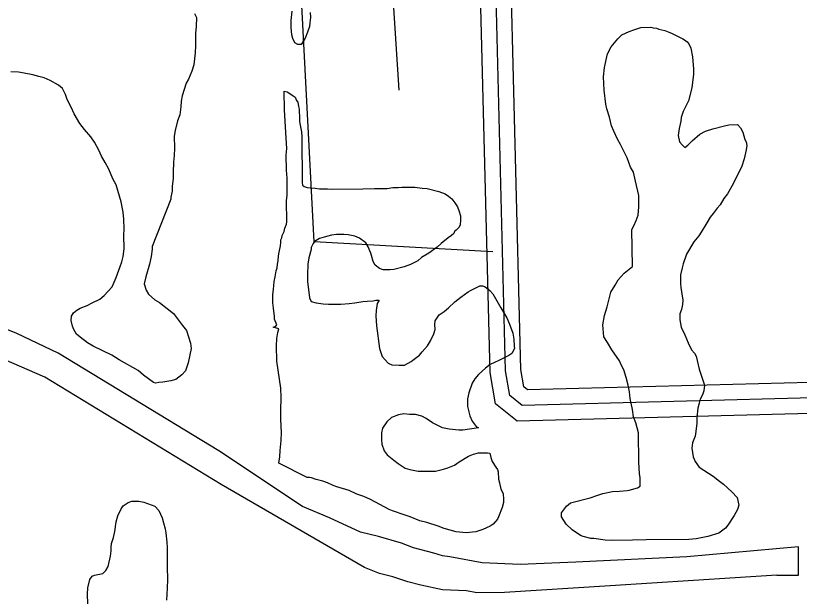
# Model space of a CAD drawing. Extents: x 3313442 to 3351311, y 721974 to 747360.
# Drawn here: x 3331726 to 3332487, y 736117 to 736681 of the extents above; entities that cross this region are included whole.
import ezdxf

# ---------------------------------------------------------------- set-up
doc = ezdxf.new("R2010")
doc.units = 0
for name, color, linetype in [('V-ROAD-CNTR', 7, 'Continuous'), ('V-SITE-OTLN', 7, 'Continuous'), ('V-SITE-VEGE', 7, 'Continuous'), ('V-TOPO-SHOR', 7, 'Continuous')]:
    doc.layers.add(name, color=color, linetype=linetype)

msp = doc.modelspace()

# ---------------------------------------------------------------- linework, layer by layer
at = {"layer": 'V-ROAD-CNTR'}
for points in [[(3332497.54, 736294.34), (3332212.87, 736286.98), (3332191.93, 736303.66), (3332186.57, 736334.18), (3332175.43, 736777.58), (3332180.39, 736802.29), (3332199.99, 736808.27), (3332486.49, 736828.55)], [(3332512.22, 736309.72), (3332217.94, 736302.12), (3332205.73, 736311.85), (3332201.54, 736335.67), (3332190.47, 736776.28), (3332193.33, 736790.56), (3332202.74, 736793.43), (3332501.78, 736814.59)], [(3332496.92, 736324.33), (3332223.02, 736317.26), (3332219.52, 736320.05), (3332216.51, 736337.17), (3332205.51, 736774.98), (3332206.28, 736778.82), (3332205.49, 736778.59), (3332487.11, 736798.52)]]:
    msp.add_lwpolyline(points, dxfattribs=at)
at = {"layer": 'V-SITE-OTLN'}
msp.add_line((3332098.55, 736608.51), (3332080.33, 736888.66), dxfattribs=at)
msp.add_lwpolyline([(3332189.28, 736451.44), (3332015.8, 736460.91), (3331986.66, 737020.04), (3332162.7, 737021.51)], dxfattribs=at)
at = {"layer": 'V-SITE-VEGE'}
for points in [[(3331899.85, 736682.75), (3331901.6, 736678.98), (3331901.32, 736670.36), (3331900.69, 736663.46), (3331900.79, 736651.75), (3331900.5, 736644.51), (3331899.21, 736633.13), (3331897.19, 736626.91), (3331893.81, 736618.95), (3331891.77, 736615.15), (3331887.74, 736602.71), (3331886.75, 736597.53), (3331886.45, 736592.02), (3331885.48, 736584.43), (3331883.11, 736578.55), (3331881.12, 736569.23), (3331880.13, 736563.71), (3331880.22, 736551.99), (3331879.94, 736544.75), (3331879.3, 736538.54), (3331879.03, 736528.55), (3331879.08, 736522.69), (3331878.11, 736515.1), (3331878.14, 736510.28), (3331876.81, 736504.41), (3331876.83, 736502.34), (3331858.59, 736456.36)], [(3332012.18, 736683.66), (3332012.22, 736678.83), (3332011.57, 736673.66), (3332011.25, 736670.21), (3332009.58, 736664.68), (3332007.21, 736658.81), (3332003.13, 736652.57), (3332000.02, 736652.89), (3331997.25, 736654.24), (3331995.15, 736658.71), (3331994.09, 736662.15), (3331993.69, 736669.38), (3331993.63, 736675.93), (3331994.59, 736685.24)], [(3332325.02, 736437.11), (3332324.14, 736472.97), (3332326.18, 736476.54), (3332328.51, 736481.9), (3332330.25, 736486.95), (3332331.07, 736494.96), (3332330.98, 736505.93), (3332327.9, 736520.13), (3332325.76, 736528.71), (3332323.05, 736533.72), (3332319.72, 736542.59), (3332317.01, 736547.91), (3332313.39, 736555.58), (3332310.39, 736560.89), (3332306.77, 736568.57), (3332304.65, 736573.59), (3332302.51, 736582.17), (3332300.07, 736590.16), (3332299.14, 736594.89), (3332297.26, 736608.51), (3332296.86, 736621.26), (3332297.67, 736630.45), (3332300.53, 736643.52), (3332304.04, 736650.36), (3332310.49, 736658.12), (3332314.61, 736662.01), (3332321.7, 736665.33), (3332327.02, 736667.44), (3332332.93, 736669.27), (3332342.71, 736669.65), (3332345.08, 736669.07), (3332348.06, 736668.5), (3332350.43, 736667.63), (3332356.37, 736666.2), (3332359.35, 736665.04), (3332363.22, 736663.29), (3332373.63, 736658.33), (3332375.42, 736657.16), (3332377.81, 736655.4), (3332379.6, 736653.34), (3332381.41, 736649.21), (3332382.96, 736640.62), (3332383.59, 736636.48), (3332383.94, 736629.07), (3332383.99, 736623.44), (3332383.16, 736616.02), (3332382.31, 736610.68), (3332379.15, 736597.91), (3332374.2, 736587.49), (3332372.17, 736581.84), (3332371.9, 736578.29), (3332370.18, 736571.16), (3332369.35, 736564.33), (3332370.58, 736558.12), (3332372.98, 736555.17), (3332375.67, 736552.53), (3332378.61, 736554.92), (3332382.73, 736559.1), (3332390.38, 736565.69), (3332395.7, 736568.4), (3332402.79, 736570.83), (3332414.33, 736573.88), (3332418.47, 736574.81), (3332426.77, 736574.87), (3332429.76, 736571.64), (3332431.87, 736567.5), (3332434, 736560.41), (3332435.2, 736558.04), (3332435.82, 736554.49), (3332435.27, 736550.34), (3332433.26, 736541.73), (3332430.94, 736534.59), (3332422.49, 736517.33), (3332417.23, 736507.81), (3332413.41, 736503.03), (3332409.9, 736497.07), (3332406.96, 736493.79), (3332403.15, 736488.43), (3332400.22, 736484.84), (3332397, 736479.48), (3332391.44, 736470.54)], [(3331858.59, 736456.36), (3331858.61, 736453.95), (3331857.63, 736446.7), (3331855.97, 736439.45), (3331852.62, 736427.02), (3331850.96, 736420.12), (3331852.73, 736413.93), (3331855.17, 736410.16), (3331861.42, 736404.69), (3331865.92, 736401.97), (3331873.2, 736396.17), (3331879.45, 736391.4), (3331888.15, 736379.75), (3331891.98, 736374.96), (3331893.75, 736369.8), (3331895.87, 736362.58), (3331896.6, 736357.42), (3331893.61, 736343.61), (3331890.92, 736335.66), (3331887.5, 736331.85), (3331881.68, 736327.32), (3331876.87, 736325.9), (3331868.95, 736324.81), (3331865.17, 736324.43), (3331862.07, 736323.72), (3331860, 736324.39), (3331855.14, 736327.8), (3331850.29, 736331.55), (3331845.08, 736335.99), (3331826.74, 736346.52), (3331819.46, 736350.94), (3331801.47, 736359.76), (3331795.93, 736362.82), (3331788.66, 736368.27), (3331785.18, 736371.34), (3331782.74, 736375.8), (3331781.33, 736379.24), (3331779.91, 736384.74), (3331780.22, 736388.88), (3331782.26, 736391.99), (3331785.68, 736394.78), (3331788.77, 736396.53), (3331795.64, 736399.34), (3331800.45, 736401.79), (3331808, 736405.3), (3331812.11, 736408.78), (3331819.96, 736417.45), (3331823.68, 736426.44), (3331827.73, 736437.16), (3331829.07, 736441.65), (3331830.41, 736446.83), (3331831.39, 736454.08), (3331831.28, 736467.52), (3331831.58, 736473.37), (3331831.15, 736483.02), (3331830.41, 736489.91), (3331828.6, 736499.89), (3331823.65, 736516.39), (3331820.5, 736522.22), (3331816.63, 736531.49), (3331813.14, 736538.01), (3331809.64, 736544.19), (3331806.84, 736550.02), (3331802.64, 736557.92), (3331799.15, 736563.06), (3331792.89, 736570.24), (3331788.36, 736576.07), (3331783.12, 736585.33), (3331779.96, 736591.85), (3331776.12, 736599.4), (3331774.7, 736604.21), (3331771.55, 736610.05), (3331767.73, 736613.11), (3331759.77, 736617.88), (3331753.89, 736620.24), (3331748.71, 736621.58), (3331742.84, 736623.26), (3331734.56, 736624.91), (3331729.03, 736625.9), (3331721.45, 736626.18)], [(3331978.06, 736427), (3331979.05, 736432.86), (3331980.06, 736435.63), (3331980.37, 736439.42), (3331981.04, 736442.53), (3331981.34, 736447.35), (3331982, 736451.15), (3331983.33, 736457.02), (3331983.65, 736460.47), (3331983.63, 736462.88), (3331984.65, 736464.96), (3331984.98, 736467.03), (3331986.67, 736471.17), (3331987.33, 736474.28), (3331989.02, 736478.09), (3331989.35, 736480.5), (3331989.18, 736501.18), (3331989.83, 736506.01), (3331989.77, 736513.24), (3331989.7, 736522.89), (3331988.94, 736530.81), (3331988.82, 736545.29), (3331989.46, 736551.83), (3331988.69, 736561.82), (3331987.09, 736589.38), (3331986.95, 736607.3), (3331989.71, 736606.63), (3331992.14, 736605.27), (3331995.6, 736602.89), (3331997.33, 736601.52), (3331998.74, 736598.43), (3332000.13, 736596.72), (3332000.85, 736592.59), (3332001.22, 736589.84), (3332001.25, 736586.39), (3332001.61, 736583.64), (3332001.66, 736577.78), (3332002.38, 736574.34), (3332003.46, 736567.8), (3332003.85, 736562.98), (3332004.2, 736518.53), (3332004.57, 736516.12), (3332006.3, 736514.75), (3332009.07, 736513.74), (3332012.17, 736513.42), (3332017, 736513.11), (3332021.14, 736512.46), (3332028.72, 736512.52), (3332033.89, 736512.22), (3332063.18, 736512.45), (3332074.55, 736512.89), (3332086.61, 736512.99), (3332092.12, 736513.72), (3332097.29, 736513.77), (3332101.07, 736514.14), (3332113.48, 736514.24), (3332120.72, 736513.26), (3332125.55, 736512.96), (3332136.95, 736509.95), (3332143.17, 736507.58), (3332146.29, 736505.54), (3332149.41, 736502.81), (3332152.54, 736499.04), (3332154.98, 736494.93), (3332156.39, 736491.49), (3332157.81, 736486.34), (3332157.84, 736482.55), (3332157.54, 736477.37), (3332156.18, 736474.95), (3332153.79, 736472.52), (3332152.08, 736471.12), (3332151.4, 736469.05), (3332149.35, 736467.31), (3332145.92, 736464.88), (3332139.08, 736459.3), (3332135.31, 736455.83)], [(3332135.31, 736455.83), (3332127.09, 736449.9), (3332120.23, 736445.71), (3332116.47, 736442.58), (3332109.26, 736439.08), (3332103.42, 736436.62), (3332093.1, 736434.12), (3332089.31, 736433.75), (3332082.77, 736433.69), (3332079.31, 736435.05), (3332075.15, 736438.46), (3332073.05, 736441.89), (3332071.63, 736447.74), (3332070.92, 736450.14), (3332068.46, 736456.32), (3332066.01, 736460.1), (3332059.77, 736464.53), (3332055.28, 736466.56), (3332049.06, 736467.89), (3332044.58, 736468.19), (3332037.69, 736468.14), (3332032.87, 736467.41), (3332025.65, 736465.63), (3332021.18, 736464.21), (3332016.38, 736461.42), (3332015.02, 736459.34), (3332012.98, 736455.54), (3332013, 736453.47), (3332010.65, 736445.52), (3332009.67, 736439.31), (3332009.4, 736428.97), (3332009.46, 736422.08), (3332010.57, 736412.1), (3332011.31, 736406.59), (3332013.06, 736403.15), (3332017.89, 736401.82), (3332024.79, 736400.84), (3332029.96, 736400.54), (3332041.68, 736400.63), (3332049.95, 736401.04), (3332055.46, 736401.77), (3332063.02, 736403.21), (3332067.5, 736403.25), (3332073.01, 736403.64), (3332075.77, 736404.35), (3332078.87, 736404.37), (3332077.17, 736401.26), (3332076.19, 736394.36), (3332075.89, 736389.19), (3332076.31, 736379.54), (3332079.24, 736357.51), (3332082.06, 736349.61), (3332087.63, 736343.1), (3332091.43, 736341.41), (3332098.33, 736341.12), (3332103.5, 736341.16), (3332110.02, 736344.66), (3332111.73, 736346.06), (3332118.24, 736350.93), (3332120.62, 736354.05), (3332125.75, 736359.95), (3332128.81, 736364.8), (3332132.2, 736371.72), (3332133.2, 736375.86), (3332133.16, 736380.69), (3332133.48, 736384.14), (3332135.85, 736388.29), (3332137.22, 736390.02), (3332142.02, 736393.51), (3332146.13, 736396.99), (3332152.28, 736402.9), (3332158.1, 736407.42), (3332165.3, 736412.31), (3332167.7, 736413.7), (3332176.62, 736418.25), (3332179.38, 736418.28), (3332181.8, 736417.26), (3332186.31, 736413.85), (3332189.44, 736410.43), (3332197.12, 736397.05), (3332203.06, 736387.11), (3332205.53, 736380.93), (3332208.7, 736372.34), (3332209.78, 736366.48), (3332210.18, 736359.6), (3332210.19, 736357.53), (3332207.82, 736352.69), (3332204.74, 736350.59), (3332195.13, 736345.69), (3332186.89, 736341.83), (3332182.09, 736338.35), (3332175.25, 736332.09), (3332171.84, 736327.93), (3332169.11, 736323.77), (3332166.09, 736314.44), (3332164.75, 736308.57), (3332164.82, 736300.99), (3332166.95, 736292.05), (3332169.41, 736286.9), (3332171.16, 736284.16), (3332173.24, 736281.76)], [(3332391.44, 736470.54), (3332389.1, 736466.97), (3332384.41, 736461), (3332377.39, 736449.09), (3332374.2, 736439.58), (3332373.05, 736435.71), (3332371.62, 736428.89), (3332371.35, 736425.92), (3332371.39, 736420.58), (3332371.72, 736416.73), (3332373.6, 736404.3), (3332373.33, 736400.15), (3332372.48, 736395.4), (3332370.74, 736390.94), (3332370.79, 736385.3), (3332372.03, 736378.2), (3332375.64, 736370.82), (3332378.97, 736362.84), (3332381.99, 736356.05), (3332384.98, 736352.81), (3332386.78, 736349.86), (3332389.55, 736337.44), (3332393.19, 736326.79), (3332394.71, 736321.77), (3332394.16, 736316.43), (3332392.71, 736312.56), (3332390.67, 736308.1), (3332389.52, 736304.24), (3332388.37, 736299.48), (3332387.26, 736290.29), (3332387.3, 736284.95), (3332386.48, 736276.64), (3332385.62, 736272.19), (3332383.01, 736265.94), (3332382.46, 736260.6), (3332383.71, 736252.32), (3332385.82, 736247.59), (3332389.72, 736242.28), (3332403.13, 736233.5), (3332409.39, 736228.51), (3332413.27, 736225.58), (3332421.33, 736218.23), (3332426.42, 736212.64), (3332427.96, 736205.24), (3332426.81, 736201.08), (3332423.6, 736195.13), (3332417.45, 736185.89), (3332415.1, 736182.91), (3332408.61, 736178.11), (3332397.97, 736174.77), (3332386.72, 736172.6), (3332379.61, 736171.95), (3332338.12, 736171.62), (3332324.78, 736171.22), (3332305.52, 736171.06), (3332298.4, 736171.3), (3332287.42, 736172.69), (3332284.45, 736172.96), (3332277.03, 736174.68), (3332274.35, 736175.85), (3332266.31, 736181.12), (3332260.63, 736186.7), (3332255.83, 736193.78), (3332256.09, 736197.93), (3332260.79, 736204.2), (3332264.61, 736207.49), (3332283.84, 736212.38), (3332291.23, 736214.81), (3332295.96, 736216.63), (3332305.43, 736218.49), (3332312.25, 736218.84), (3332319.65, 736219.49), (3332321.72, 736219.8), (3332329.71, 736221.94), (3332332.36, 736223.74), (3332332.3, 736231.74), (3332331.67, 736235.89), (3332330.99, 736247.15), (3332330.76, 736275.6), (3332328.02, 736285.36), (3332325.89, 736290.98), (3332324.95, 736298.08), (3332322.49, 736308.73), (3332321.84, 736315.25), (3332320.61, 736321.76), (3332318.77, 736329.16), (3332316.33, 736336.85), (3332314.23, 736340.98), (3332312.12, 736345.41), (3332304.92, 736356.02), (3332300.71, 736363.1), (3332297.11, 736368.7), (3332296.12, 736380.56), (3332297.83, 736389.46), (3332300.43, 736397.78), (3332302.43, 736406.99), (3332303.88, 736412.04), (3332307.97, 736418.89), (3332310.89, 736424.25), (3332316.77, 736430.52), (3332325.02, 736437.11)], [(3332173.24, 736281.76), (3332175.32, 736280.4), (3332160.18, 736278.21), (3332156.38, 736278.18), (3332147.07, 736279.14), (3332140.51, 736280.47), (3332130.83, 736285.21), (3332124.59, 736289.3), (3332120.44, 736291.68), (3332114.22, 736293.35), (3332108.36, 736293.3), (3332102.84, 736293.95), (3332097.68, 736292.87), (3332090.81, 736290.41), (3332086.36, 736286.23), (3332082.28, 736280), (3332081.28, 736275.51), (3332081.33, 736268.96), (3332081.71, 736264.49), (3332083.84, 736257.95), (3332086.62, 736254.19), (3332093.21, 736249.07), (3332097.37, 736245.66), (3332104.3, 736241.23), (3332108.79, 736239.89), (3332116.73, 736238.23), (3332133.62, 736238.37), (3332141.53, 736240.16), (3332145.65, 736241.57), (3332152.18, 736244.03), (3332156.63, 736247.17), (3332165.55, 736252.76), (3332170.7, 736254.86), (3332175.52, 736255.93), (3332184.13, 736256.01), (3332186.54, 736255.68), (3332187.27, 736251.55), (3332188.68, 736247.77), (3332192.17, 736242.29), (3332193.91, 736239.89), (3332194.62, 736237.48), (3332194.67, 736230.59), (3332195.74, 736226.81), (3332197.17, 736220.62), (3332199.27, 736216.5), (3332199.66, 736210.64), (3332199.68, 736207.89), (3332198.34, 736203.05), (3332194.97, 736194.06), (3332193.95, 736191.64), (3332189.51, 736186.78), (3332186.77, 736184.69), (3332179.56, 736181.53), (3332172.68, 736179.41), (3332163.39, 736178.3), (3332153.73, 736179.26), (3332141.99, 736182.61), (3332136.11, 736184.97), (3332125.4, 736188.33), (3332118.5, 736190), (3332109.16, 736194.06), (3332103.29, 736195.74), (3332091.89, 736199.78), (3332088.77, 736201.14), (3332070.43, 736210.64), (3332064.2, 736213.69), (3332057.29, 736216.05), (3332050.03, 736219.43), (3332037.94, 736223.13), (3332034.48, 736224.48), (3332028.95, 736226.85), (3332024.45, 736228.53), (3332017.89, 736230.2), (3332013.4, 736231.89), (3332011.33, 736232.22), (3332009.26, 736232.2), (3331981.58, 736246.11), (3331982.57, 736252.32), (3331982.86, 736258.18), (3331983.82, 736268.18), (3331984.1, 736275.76), (3331983.65, 736288.51), (3331983.58, 736297.12), (3331983.83, 736309.88), (3331983.41, 736318.83), (3331979.75, 736344.99), (3331979.29, 736360.15), (3331979.58, 736367.05), (3331980.57, 736372.91), (3331981.57, 736376.37), (3331976.04, 736378.05), (3331978.45, 736378.75), (3331979.81, 736380.49), (3331977.36, 736385.98), (3331977.34, 736388.39), (3331976.58, 736396.66), (3331975.85, 736401.82), (3331975.79, 736409.75), (3331976.44, 736414.58), (3331977.06, 736422.51), (3331978.06, 736427)], [(3331796.25, 736109.53), (3331795.83, 736118.83), (3331796.12, 736125.04), (3331798.13, 736132.98), (3331800.52, 736136.1), (3331802.57, 736137.15), (3331810.83, 736138.94), (3331813.56, 736141.72), (3331815.95, 736145.53), (3331818.28, 736155.54), (3331818.93, 736160.72), (3331818.89, 736164.51), (3331819.21, 736167.95), (3331821.23, 736173.83), (3331822.56, 736179.7), (3331823.87, 736189.01), (3331825.2, 736194.88), (3331828.59, 736201.8), (3331830.63, 736204.57), (3331835.43, 736207.71), (3331838.87, 736209.12), (3331845.76, 736209.18), (3331850.59, 736208.18)], [(3331850.59, 736208.18), (3331861.31, 736204.13), (3331865.13, 736200.03), (3331868.29, 736192.82), (3331869.71, 736188), (3331871.13, 736182.16), (3331871.85, 736178.37), (3331872.96, 736169.42), (3331873.35, 736164.26), (3331873.08, 736153.92), (3331873.15, 736145.3), (3331873.6, 736132.9), (3331873.32, 736124.62), (3331872.72, 736112.9)]]:
    msp.add_lwpolyline(points, dxfattribs=at)
at = {"layer": 'V-TOPO-SHOR'}
for points in [[(3332464.91, 736137.14), (3332303.36, 736126.74), (3332200.71, 736120.41), (3332173.95, 736120.19), (3332163.71, 736121.88), (3332140.49, 736123.07), (3332119.59, 736127.62), (3332106.98, 736130.67), (3332092.38, 736135.67), (3332079.37, 736138.91), (3332064.76, 736144.69), (3331925.8, 736225.23), (3331754.39, 736329.7), (3331722.6, 736343.41), (3331662.39, 736368.7), (3331604.37, 736391.25), (3331573.36, 736405.76), (3331569.61, 736407.7), (3331561.9, 736412.16), (3331555.96, 736416.05), (3331547.05, 736423.65), (3331534.35, 736436.96)], [(3332464.91, 736137.14), (3332486.01, 736137.3), (3332485.99, 736164.65), (3332377.66, 736155.12), (3332269.88, 736149.93), (3332215.8, 736147.72), (3332178.99, 736149.19), (3332147.47, 736155.04), (3332140.38, 736155.97), (3332131.9, 736158.46), (3332112.38, 736163.81), (3332100.73, 736168.44), (3332078.25, 736174.94), (3332060.91, 736179.13), (3332030.69, 736192.86), (3332004.44, 736204.06), (3331923.34, 736257.91), (3331767.34, 736352.86), (3331727.45, 736372.02), (3331712.05, 736378.19)]]:
    msp.add_lwpolyline(points, dxfattribs=at)

doc.saveas('drawing.dxf')
